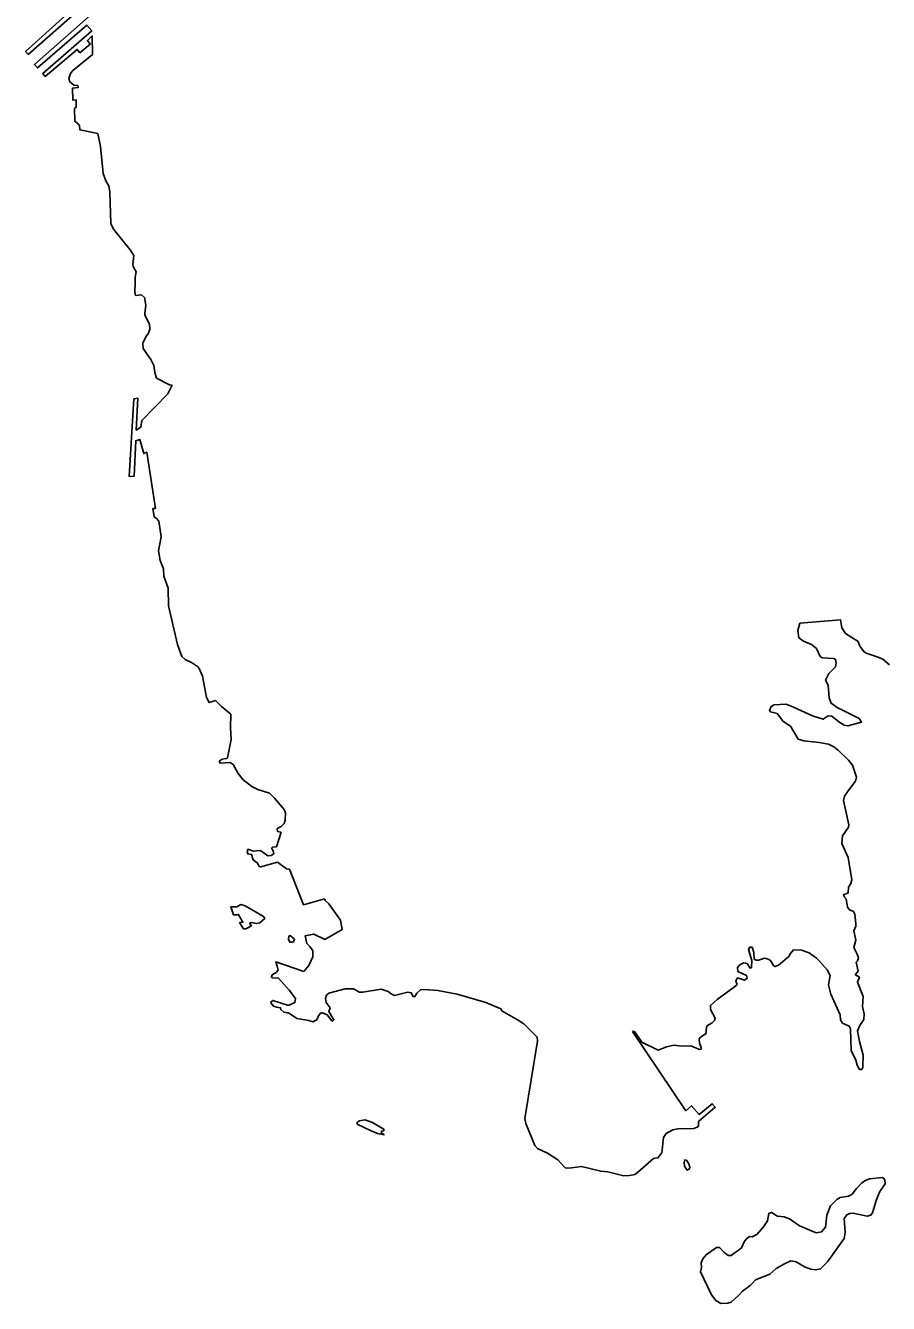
# Model space of a CAD drawing. Extents: x 0 to 2603, y -226 to 830.
# Drawn here: x 309.72 to 314.89, y 533.42 to 541.06 of the extents above; entities that cross this region are included whole.
import ezdxf

# ---------------------------------------------------------------- set-up
doc = ezdxf.new("R2010")
doc.units = 0
doc.layers.add('CT_TSH_Map_Town_Limits', color=7, linetype='Continuous')

msp = doc.modelspace()

# ---------------------------------------------------------------- linework, layer by layer
at = {"layer": 'CT_TSH_Map_Town_Limits'}
for points in [[(309.9634, 541.1243), (309.7218, 540.9075), (309.7374, 540.8897), (310.0839, 541.1936), (310.1306, 541.1424), (309.7752, 540.8294), (309.7934, 540.809), (310.0887, 541.0648), (310.1186, 541.0304), (309.8258, 540.7759), (309.8401, 540.7579), (310.0306, 540.9202), (310.0476, 540.8986)], [(310.0476, 540.8986), (310.1089, 540.9518), (310.092, 540.9736), (310.12, 541.0008), (310.1235, 540.8901)], [(310.0348, 540.7029), (310.0117, 540.7052), (309.9871, 540.7256), (309.9818, 540.7462), (309.9919, 540.7758), (310.0033, 540.7926), (310.1235, 540.8901)], [(310.0348, 540.7029), (310.0362, 540.6912), (310.0029, 540.6871), (310.0047, 540.6164), (310.0253, 540.6179), (310.0255, 540.574), (310.0153, 540.5662), (310.016, 540.4903), (310.0445, 540.4661), (310.0472, 540.4377), (310.1556, 540.4167)], [(310.349, 539.7207), (310.2476, 539.8434), (310.2319, 539.878), (310.2266, 540.0647), (310.2198, 540.1045), (310.2016, 540.134), (310.187, 540.1777), (310.1703, 540.3383), (310.1556, 540.4167)], [(310.3639, 539.632), (310.3711, 539.6874), (310.349, 539.7207)], [(310.3775, 539.5239), (310.3785, 539.5575), (310.3835, 539.5883), (310.3653, 539.6203), (310.3639, 539.632)], [(310.3767, 539.4687), (310.3775, 539.5239)], [(310.3807, 539.4468), (310.3767, 539.4687)], [(310.4356, 539.3404), (310.443, 539.3893), (310.4336, 539.4356), (310.4154, 539.4509), (310.3807, 539.4468)], [(310.5999, 538.9106), (310.5832, 538.913), (310.5069, 538.9535), (310.4963, 538.9869), (310.4909, 539.0293), (310.4725, 539.064), (310.427, 539.1305), (310.4242, 539.1627), (310.4419, 539.2002), (310.4585, 539.2222), (310.4659, 539.2467), (310.4632, 539.275), (310.4357, 539.3288), (310.4356, 539.3404)], [(310.5999, 538.9106), (310.5734, 538.8589), (310.4176, 538.6992), (310.4127, 538.6594), (310.3845, 538.6424), (310.3946, 538.833), (310.3702, 538.8289), (310.343, 538.3641), (310.3725, 538.3668), (310.3812, 538.5781), (310.4055, 538.5859), (310.4294, 538.5012), (310.4473, 538.5091), (310.499, 538.1735), (310.4848, 538.1721), (310.4916, 538.1233)], [(310.8052, 537.042), (310.781, 537.1705), (310.7614, 537.2155), (310.7522, 537.2283), (310.7159, 537.2511), (310.6785, 537.2689), (310.6577, 537.2867), (310.6315, 537.3585), (310.5769, 537.5911), (310.5761, 537.6967), (310.559, 537.7403), (310.5497, 537.7685), (310.5481, 537.8122), (310.5283, 537.8609), (310.5177, 537.9188), (310.5338, 538.0039), (310.5189, 538.0964), (310.5058, 538.1131), (310.4916, 538.1233)], [(314.3578, 537.4858), (314.3466, 537.442), (314.3521, 537.3996), (314.3805, 537.3792), (314.4283, 537.359), (314.4569, 537.336), (314.4791, 537.2873), (314.4921, 537.2784), (314.5616, 537.2763), (314.5718, 537.27), (314.576, 537.2469), (314.5709, 537.225), (314.5313, 537.1847), (314.5111, 537.146), (314.5281, 537.1152), (314.5326, 537.0393), (314.5456, 537.0072), (314.5806, 536.9817), (314.7123, 536.9172), (314.7267, 536.8941), (314.6459, 536.8728), (314.6239, 536.8766), (314.5916, 536.8956), (314.5501, 536.9301), (314.5282, 536.9324), (314.4975, 536.9117), (314.4343, 536.933), (314.3025, 536.9925), (314.2741, 537.0025), (314.2034, 536.9981), (314.1854, 536.9889), (314.1766, 536.9645), (314.1818, 536.9567), (314.2218, 536.9468), (314.2387, 536.9263), (314.2569, 536.8994), (314.3022, 536.8701), (314.3478, 536.792), (314.3827, 536.7833), (314.4742, 536.7725), (314.5295, 536.7626), (314.5618, 536.7461), (314.5865, 536.7269), (314.65, 536.667)], [(314.8952, 537.2378), (314.855, 537.2723), (314.8215, 537.2862), (314.7543, 537.3075), (314.7427, 537.3152), (314.718, 537.3497), (314.7062, 537.3766), (314.6312, 537.425), (314.609, 537.4582), (314.6021, 537.507), (314.3578, 537.4858)], [(310.8593, 537.0231), (310.8222, 537.0113), (310.8052, 537.042)], [(310.8593, 537.0231), (310.8957, 536.9887)], [(310.8957, 536.9887), (310.9515, 536.9416)], [(310.9482, 536.8603), (310.9515, 536.9416)], [(310.9482, 536.8603), (310.9538, 536.7897), (310.9303, 536.6814)], [(311.1817, 536.4697), (311.1133, 536.4923), (311.077, 536.5101), (311.0253, 536.5496), (310.994, 536.5879), (310.964, 536.6417), (310.946, 536.6532), (310.8869, 536.6489), (310.8816, 536.6604), (310.8982, 536.6734), (310.9252, 536.6775), (310.9303, 536.6814)], [(314.65, 536.667), (314.6734, 536.6363), (314.6972, 536.5657), (314.6959, 536.5566)], [(314.6959, 536.5566), (314.6909, 536.5411), (314.6476, 536.4829), (314.626, 536.4519), (314.6197, 536.4247), (314.6518, 536.281), (314.6493, 536.2668), (314.6124, 536.2136), (314.6089, 536.1685), (314.6481, 536.084), (314.6686, 535.9516), (314.6623, 535.9296), (314.6496, 535.9064), (314.6473, 535.8728), (314.6344, 535.8663), (314.619, 535.8623), (314.6256, 535.847), (314.6346, 535.838), (314.6428, 535.7866), (314.6545, 535.7712), (314.6791, 535.7611), (314.6869, 535.7457)], [(311.1817, 536.4697), (311.2127, 536.4403), (311.27, 536.3712), (311.2791, 536.352), (311.2769, 536.3082)], [(311.253, 536.236), (311.224, 536.1483)], [(311.2769, 536.3082), (311.2706, 536.2889), (311.2514, 536.2707), (311.2284, 536.2576), (311.2311, 536.2409), (311.253, 536.236)], [(311.0492, 536.1211), (311.053, 536.134), (311.0865, 536.1227), (311.1045, 536.1254)], [(311.1299, 536.0278), (311.1234, 536.0291), (311.109, 536.0534), (311.0845, 536.07), (311.0752, 536.1033), (311.052, 536.1057), (311.0492, 536.1211)], [(311.1045, 536.1254), (311.1277, 536.1269), (311.1718, 536.095), (311.1924, 536.0965), (311.209, 536.107), (311.2037, 536.1249), (311.1946, 536.1402), (311.1997, 536.1455), (311.224, 536.1483)], [(311.1299, 536.0278), (311.2312, 536.0569)], [(311.3024, 536.0138), (311.2844, 536.0162), (311.2312, 536.0569)], [(311.3024, 536.0138), (311.3851, 535.802), (311.5123, 535.8365)], [(311.0037, 535.6948), (311.0272, 535.6576), (311.0413, 535.6577), (311.0747, 535.6761), (311.063, 535.6888), (311.0745, 535.6966), (311.1042, 535.6892), (311.1248, 535.6944), (311.1541, 535.7191), (311.1475, 535.732), (311.0377, 535.7954), (311.0107, 535.8029), (310.9862, 535.7886), (310.9516, 535.7896), (310.966, 535.7421), (310.9905, 535.7423), (310.9957, 535.7449), (311.023, 535.6975), (311.0037, 535.6948)], [(311.6167, 535.6533), (311.6072, 535.7098), (311.537, 535.807), (311.5162, 535.8275), (311.5123, 535.8365)], [(314.6869, 535.7457), (314.6925, 535.6879), (314.6938, 535.6737), (314.6812, 535.6453), (314.6933, 535.5901), (314.6808, 535.5462), (314.7004, 535.5065), (314.7082, 535.4846), (314.7032, 535.4667), (314.6956, 535.4575), (314.7076, 535.4049), (314.691, 535.3854), (314.691, 535.3816), (314.7156, 535.3676), (314.703, 535.3378), (314.7372, 535.2519), (314.7325, 535.194), (314.7431, 535.1489), (314.742, 535.1143), (314.7179, 535.0793), (314.704, 535.047), (314.7161, 534.9828), (314.7373, 534.9019), (314.7354, 534.8297), (314.729, 534.8155), (314.7161, 534.8168), (314.7018, 534.8424), (314.6938, 534.8719), (314.6651, 534.9296), (314.6614, 535.0596), (314.6536, 535.0762), (314.6135, 535.094), (314.6005, 535.1132), (314.5991, 535.1427), (314.5426, 535.2672), (314.5293, 535.3236), (314.5393, 535.3777), (314.5209, 535.4124), (314.4741, 535.4661), (314.4586, 535.4826), (314.4133, 535.5145), (314.3669, 535.5308), (314.3193, 535.5318), (314.3026, 535.5098), (314.2925, 535.493), (314.2311, 535.4397), (314.2105, 535.4318), (314.2003, 535.4381), (314.182, 535.4676), (314.1691, 535.4765), (314.1459, 535.4815), (314.1099, 535.4709), (314.0971, 535.4696), (314.0854, 535.4771), (314.0825, 535.517), (314.0719, 535.5478), (314.0578, 535.5477), (314.0515, 535.5347), (314.07, 535.468), (314.069, 535.4256), (314.0601, 535.4229), (314.0418, 535.4511), (314.0225, 535.4547), (313.9982, 535.4418), (313.9854, 535.4261), (313.9868, 535.403), (314.0386, 535.3776), (314.0426, 535.3622), (314.0259, 535.3505), (313.9898, 535.3632), (313.9821, 535.3618), (313.9744, 535.345), (313.9823, 535.3244), (313.967, 535.3102), (313.8621, 535.2348), (313.8225, 535.1983), (313.8227, 535.1752), (313.8501, 535.1239), (313.8476, 535.1097)], [(311.6167, 535.6533), (311.5142, 535.5946), (311.4471, 535.6262), (311.3969, 535.6168), (311.4063, 535.5705), (311.4245, 535.5527), (311.4414, 535.5257), (311.4429, 535.491)], [(311.3187, 535.5788), (311.3033, 535.5787), (311.2954, 535.5954), (311.2992, 535.6135), (311.3068, 535.6174), (311.3328, 535.5957), (311.3264, 535.5802), (311.3187, 535.5788)], [(311.3884, 535.403), (311.4189, 535.438), (311.4429, 535.491)], [(311.1993, 535.3823), (311.2223, 535.3966), (311.2352, 535.4096)], [(311.3884, 535.403), (311.2205, 535.461), (311.2285, 535.434)], [(311.2285, 535.434), (311.2352, 535.4096)], [(311.2367, 535.3633), (311.1981, 535.3643), (311.1942, 535.3694), (311.1993, 535.3823)], [(311.2367, 535.3633), (311.3004, 535.2903)], [(311.2998, 535.2015), (311.3344, 535.2161), (311.3381, 535.2405), (311.3264, 535.2572)], [(311.3004, 535.2903), (311.3264, 535.2572)], [(311.5246, 535.26), (311.5171, 535.2406), (311.5224, 535.2162), (311.5457, 535.1855), (311.5383, 535.1623), (311.5682, 535.1136), (311.5592, 535.1058), (311.5566, 535.1071)], [(311.7419, 535.2785), (311.7213, 535.2782), (311.6852, 535.2986), (311.6363, 535.2983), (311.5386, 535.2729), (311.5246, 535.26)], [(311.8512, 535.2973), (311.7419, 535.2785)], [(312.573, 535.1665), (312.5677, 535.1781), (312.4786, 535.2173), (312.3058, 535.2674), (312.191, 535.2897), (312.1098, 535.2955), (312.0868, 535.2928), (312.0637, 535.2733), (312.0535, 535.2526), (312.042, 535.2538), (312.0316, 535.2756), (312.0109, 535.278), (311.93, 535.258), (311.9106, 535.2682), (311.8938, 535.2822), (311.8512, 535.2973)], [(311.2521, 535.2128), (311.2018, 535.2291), (311.1928, 535.2213), (311.1902, 535.2149)], [(311.1902, 535.2149), (311.2058, 535.1956), (311.2201, 535.1906)], [(311.4176, 535.1099), (311.3468, 535.1221), (311.3092, 535.1464), (311.2937, 535.1552), (311.268, 535.1601), (311.2498, 535.1742), (311.2484, 535.1845), (311.2239, 535.1893), (311.2201, 535.1906)], [(311.2521, 535.2128), (311.2895, 535.2015), (311.2998, 535.2015)], [(312.6712, 535.1108), (312.573, 535.1665)], [(311.4665, 535.114), (311.4422, 535.1022), (311.4176, 535.1099)], [(311.5566, 535.1071), (311.5268, 535.1428), (311.4997, 535.1555), (311.4907, 535.1542), (311.4766, 535.1374), (311.4665, 535.114)], [(312.7881, 534.9855), (312.7853, 535.01), (312.7061, 535.0892), (312.6712, 535.1108)], [(313.8476, 535.1097), (313.8336, 535.0954), (313.8002, 535.0772), (313.7966, 535.0502), (313.7968, 535.0321), (313.7635, 535.01), (313.7558, 534.9996), (313.7573, 534.9739), (313.7665, 534.9483)], [(313.3591, 535.0454), (313.3552, 535.0441)], [(313.3552, 535.0441), (313.6755, 534.5692), (313.7101, 534.599), (313.7556, 534.5465), (313.8336, 534.6116), (313.8517, 534.5898), (313.7507, 534.5053)], [(313.7665, 534.9483), (313.7678, 534.938), (313.7563, 534.9352), (313.7059, 534.958), (313.6493, 534.955), (313.6056, 534.9612), (313.5592, 534.9517), (313.5092, 534.9308), (313.4111, 534.9789), (313.3694, 535.0416), (313.3591, 535.0454)], [(313.385, 534.2), (313.3697, 534.1882), (313.3376, 534.1815), (313.3042, 534.18), (313.2074, 534.2038), (313.1661, 534.2072), (313.0501, 534.2347), (312.991, 534.2278), (312.9652, 534.2263), (312.9537, 534.2287), (312.9096, 534.2748), (312.8474, 534.3154), (312.7881, 534.3432), (312.7711, 534.3612), (312.7174, 534.4933), (312.7106, 534.5229), (312.7881, 534.9855)], [(311.791, 534.4487), (311.7083, 534.4892), (311.7082, 534.5008), (311.7209, 534.5099), (311.7543, 534.5153), (311.7957, 534.5015), (311.8668, 534.4595), (311.8669, 534.4492), (311.8528, 534.4478), (311.8515, 534.4401), (311.8684, 534.4249), (311.8297, 534.4322), (311.791, 534.4487)], [(313.7507, 534.5053), (313.751, 534.4771), (313.7433, 534.4705), (313.7227, 534.4639), (313.6276, 534.4606), (313.598, 534.4553), (313.5582, 534.4331), (313.5417, 534.4084), (313.5321, 534.3183), (313.5079, 534.2872), (313.4822, 534.2844)], [(313.4822, 534.2844), (313.385, 534.2)], [(313.6923, 534.2526), (313.7001, 534.2308), (313.6977, 534.2217), (313.6823, 534.2139), (313.6666, 534.2371), (313.6651, 534.2589), (313.6701, 534.2756), (313.6792, 534.2745), (313.6923, 534.2526)], [(314.8162, 534.0388), (314.8364, 534.0854), (314.8696, 534.132), (314.8668, 534.1538), (314.8616, 534.1641), (314.8538, 534.1692), (314.7753, 534.1621), (314.7509, 534.1528), (314.7292, 534.1386), (314.6974, 534.1036), (314.6705, 534.0711), (314.65, 534.0582), (314.5986, 534.05), (314.5794, 534.0382), (314.5411, 534.0007), (314.5197, 533.9438), (314.5112, 533.8717), (314.4883, 533.8444), (314.4561, 533.8391), (314.3567, 533.8807), (314.2959, 533.9228), (314.2649, 533.934)], [(314.8162, 534.0388), (314.7937, 533.9576), (314.7822, 533.9447), (314.7617, 533.9381), (314.6765, 533.9566), (314.6572, 533.9553), (314.6393, 533.9461), (314.6228, 533.9241), (314.6299, 533.8417), (314.6225, 533.8057), (314.5245, 533.6658), (314.481, 533.6243), (314.454, 533.6178), (314.4231, 533.6213), (314.3857, 533.6352), (314.3365, 533.6657), (314.3043, 533.6706), (314.2658, 533.6535), (314.2159, 533.6261), (314.1775, 533.591), (314.0915, 533.5583), (314.0712, 533.5336)], [(314.2649, 533.934), (314.2249, 533.9389), (314.1874, 533.9605), (314.1721, 533.954), (314.1648, 533.9101), (314.1406, 533.8739), (314.0997, 533.8298), (314.0728, 533.8155), (314.0573, 533.8167), (314.0394, 533.8037), (314.0254, 533.7842), (314.0091, 533.7481), (313.9886, 533.7324), (313.9654, 533.7167), (313.9462, 533.7025), (313.9295, 533.7037), (313.9036, 533.7227), (313.8777, 533.7508), (313.8597, 533.7508), (313.7969, 533.7078), (313.7778, 533.6832), (313.7677, 533.6587), (313.7692, 533.6304), (313.763, 533.6058), (313.8285, 533.4686), (313.8544, 533.4341), (313.8855, 533.4163), (313.9267, 533.4179), (313.9459, 533.4245), (313.992, 533.4661), (314.0149, 533.4907), (314.0596, 533.5245), (314.0712, 533.5336)]]:
    msp.add_lwpolyline(points, dxfattribs=at)

doc.saveas('drawing.dxf')
